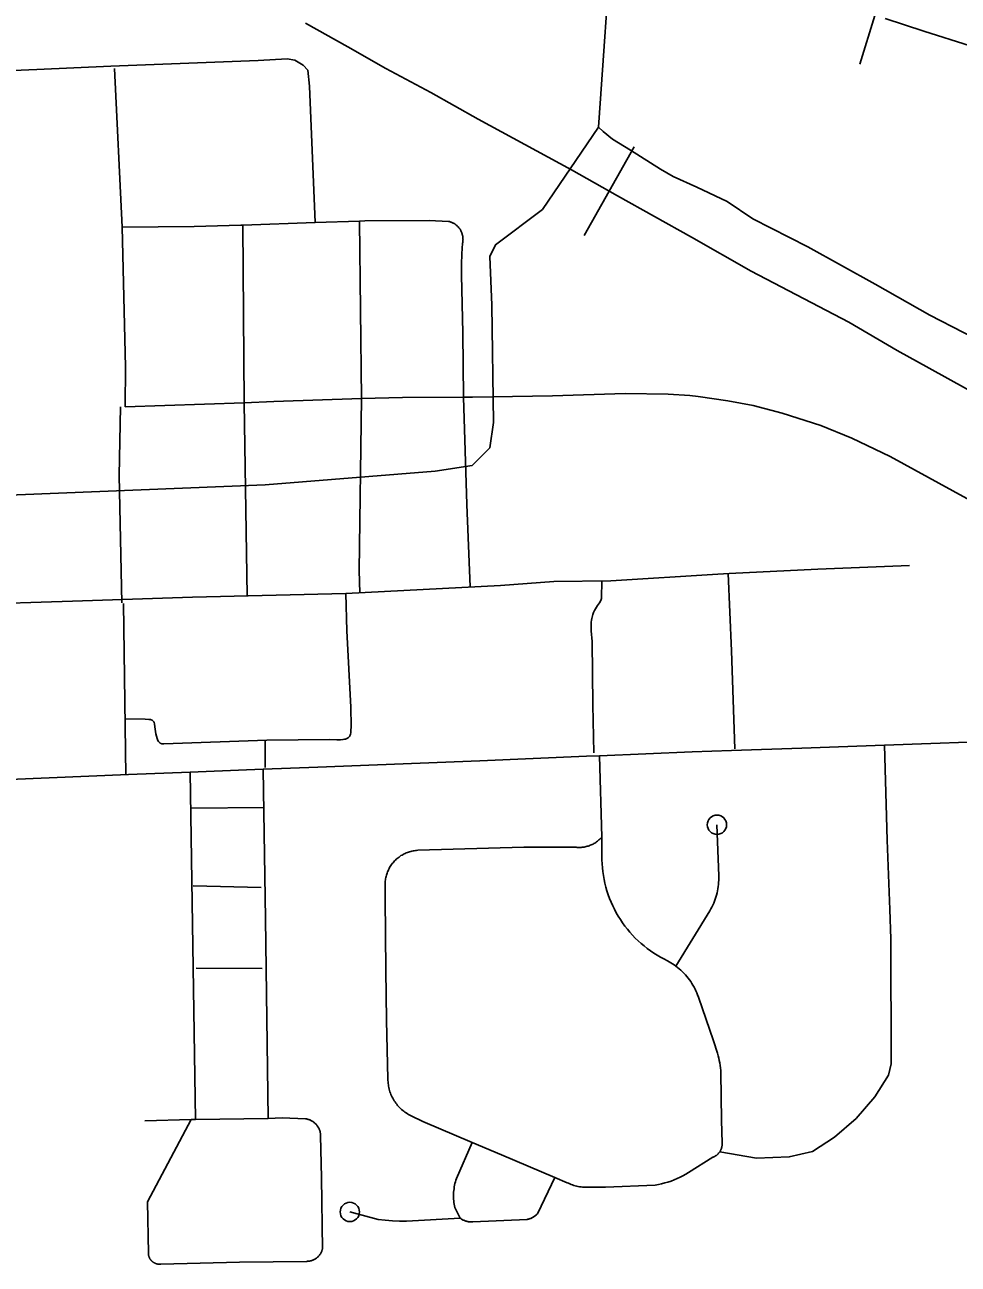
# Model space of a CAD drawing. Extents: x 309348 to 309445, y 336383 to 336484.
# Drawn here: x 309349.513 to 309349.997, y 336399.406 to 336400.048 of the extents above; entities that cross this region are included whole.
import ezdxf

# ---------------------------------------------------------------- set-up
doc = ezdxf.new("R2010")
doc.units = 0
doc.layers.add('R_Annotation', color=7, linetype='Continuous')

msp = doc.modelspace()

# ---------------------------------------------------------------- linework, layer by layer
at = {"layer": 'R_Annotation'}
for p, q in [((309349.95354, 336400.05299), (309349.94567, 336400.02779)), ((309349.81579, 336399.96201), (309349.82876, 336399.98502)), ((309349.81579, 336399.96201), (309349.80282, 336399.93901)), ((309349.63749, 336399.67756), (309349.63755, 336399.66347)), ((309349.60035, 336399.60218), (309349.63558, 336399.60122)), ((309349.60174, 336399.55946), (309349.63606, 336399.5593))]:
    msp.add_line(p, q, dxfattribs=at)
for points in [[(309349.81732, 336400.09656), (309349.81032, 336399.99517), (309349.81268, 336399.99296), (309349.81749, 336399.98898), (309349.82681, 336399.98319), (309349.84232, 336399.97344), (309349.84892, 336399.96966), (309349.86118, 336399.96411), (309349.87695, 336399.95667), (309349.89024, 336399.94773), (309349.91868, 336399.93311), (309349.95357, 336399.9138), (309349.98194, 336399.8977), (309350.01677, 336399.87977)], [(309350.05082, 336399.83192), (309349.98166, 336399.87026), (309349.96498, 336399.87947), (309349.94, 336399.89404), (309349.88944, 336399.92054), (309349.8584, 336399.93815), (309349.82008, 336399.9596), (309349.79622, 336399.97305), (309349.74789, 336399.99935), (309349.72342, 336400.01301), (309349.70016, 336400.02546), (309349.68044, 336400.03679), (309349.65845, 336400.04893)], [(309350.05082, 336399.83192), (309349.98166, 336399.87026), (309349.96498, 336399.87947), (309349.94, 336399.89404), (309349.88944, 336399.92054), (309349.8584, 336399.93815), (309349.82008, 336399.9596), (309349.79622, 336399.97305), (309349.74789, 336399.99935), (309349.72342, 336400.01301), (309349.70016, 336400.02546), (309349.68044, 336400.03679), (309349.65845, 336400.04893)], [(309349.95884, 336400.05134), (309349.9789, 336400.04484), (309350.0029, 336400.03726), (309350.03576, 336400.02664), (309350.07018, 336400.01591), (309350.10264, 336400.00577), (309350.11494, 336400.00184), (309350.13864, 336399.99436), (309350.16442, 336399.98599), (309350.19648, 336399.97566), (309350.23957, 336399.96188), (309350.28648, 336399.94662), (309350.33183, 336399.93225), (309350.37698, 336399.91779), (309350.4055, 336399.90864), (309350.44937, 336399.89486), (309350.47377, 336399.88708), (309350.50141, 336399.87803)], [(309349.95884, 336400.05134), (309349.9789, 336400.04484), (309350.0029, 336400.03726), (309350.03576, 336400.02664), (309350.07018, 336400.01591), (309350.10264, 336400.00577), (309350.11494, 336400.00184), (309350.13864, 336399.99436), (309350.16442, 336399.98599), (309350.19648, 336399.97566), (309350.23957, 336399.96188), (309350.28648, 336399.94662), (309350.33183, 336399.93225), (309350.37698, 336399.91779), (309350.4055, 336399.90864), (309350.44937, 336399.89486), (309350.47377, 336399.88708), (309350.50141, 336399.87803)], [(309349.66062, 336400.01629), (309349.65976, 336400.02457), (309349.65722, 336400.02732), (309349.65298, 336400.02987), (309349.64895, 336400.0305), (309349.63391, 336400.02966), (309349.55762, 336400.02669), (309349.51927, 336400.02499), (309349.47826, 336400.02327)], [(309349.55954, 336400.02554), (309349.56345, 336399.94329)], [(309349.66062, 336400.01629), (309349.66342, 336399.94578)], [(309349.81032, 336399.99517), (309349.78125, 336399.95248), (309349.75697, 336399.93426), (309349.75394, 336399.92819), (309349.75495, 336399.9029), (309349.75596, 336399.84218), (309349.75394, 336399.82903), (309349.74483, 336399.81992), (309349.72561, 336399.81688), (309349.63759, 336399.8098), (309349.50909, 336399.80474), (309349.44232, 336399.79867), (309349.38768, 336399.79665)], [(309349.62596, 336399.94438), (309349.66342, 336399.94578)], [(309349.66342, 336399.94578), (309349.68648, 336399.94644)], [(309349.68648, 336399.94644), (309349.68925, 336399.94653), (309349.7226, 336399.94673), (309349.7325, 336399.94635), (309349.73282, 336399.94628), (309349.73313, 336399.9462), (309349.73345, 336399.94611), (309349.73376, 336399.946), (309349.73406, 336399.94589), (309349.73436, 336399.94577), (309349.73466, 336399.94563), (309349.73495, 336399.94549), (309349.73524, 336399.94533), (309349.73552, 336399.94517), (309349.73579, 336399.945), (309349.73606, 336399.94481), (309349.73632, 336399.94462), (309349.73658, 336399.94442), (309349.73683, 336399.94421), (309349.73707, 336399.94399), (309349.73731, 336399.94376), (309349.73753, 336399.94353), (309349.73775, 336399.94329), (309349.73796, 336399.94304), (309349.73816, 336399.94278), (309349.73835, 336399.94252), (309349.73853, 336399.94225)], [(309349.68648, 336399.94644), (309349.68757, 336399.85455)], [(309349.56345, 336399.94329), (309349.60079, 336399.94361), (309349.62505, 336399.94435), (309349.62596, 336399.94438)], [(309349.56345, 336399.94329), (309349.56528, 336399.87096), (309349.56501, 336399.8502)], [(309349.62596, 336399.94438), (309349.62672, 336399.85238)], [(309349.73853, 336399.94225), (309349.73871, 336399.94197), (309349.73887, 336399.94169), (309349.73902, 336399.9414), (309349.73917, 336399.94111), (309349.7393, 336399.94081), (309349.73943, 336399.94051), (309349.73954, 336399.94021), (309349.73964, 336399.9399), (309349.73973, 336399.93958), (309349.73982, 336399.93927), (309349.73989, 336399.93895), (309349.73995, 336399.93863), (309349.73999, 336399.93831), (309349.74003, 336399.93798), (309349.74006, 336399.93766), (309349.74007, 336399.93733), (309349.74008, 336399.93701), (309349.74007, 336399.93668), (309349.74005, 336399.93635), (309349.74002, 336399.93603), (309349.73998, 336399.93571), (309349.73993, 336399.93539), (309349.73986, 336399.93507), (309349.7395, 336399.92954), (309349.7393, 336399.924), (309349.73925, 336399.91847), (309349.73997, 336399.88857), (309349.74027, 336399.85525)], [(309349.68757, 336399.85455), (309349.70874, 336399.85514), (309349.74027, 336399.85525)], [(309349.74027, 336399.85525), (309349.74496, 336399.85527), (309349.78643, 336399.85596), (309349.82413, 336399.85723), (309349.84638, 336399.8568), (309349.85758, 336399.85615), (309349.8619, 336399.8557), (309349.87724, 336399.8534), (309349.89037, 336399.85093), (309349.90543, 336399.84696), (309349.92543, 336399.8406), (309349.94156, 336399.83411), (309349.96133, 336399.82453), (309350.12374, 336399.73555)], [(309349.74027, 336399.85525), (309349.74212, 336399.7996), (309349.74372, 336399.75696)], [(309349.56265, 336399.8502), (309349.56199, 336399.81464), (309349.56332, 336399.74866)], [(309349.56501, 336399.8502), (309349.62672, 336399.85238)], [(309349.62672, 336399.85238), (309349.64212, 336399.85299), (309349.68757, 336399.85455)], [(309349.62672, 336399.85238), (309349.62828, 336399.75233)], [(309349.68757, 336399.85455), (309349.68632, 336399.76548), (309349.68661, 336399.75394)], [(309349.4835, 336399.74785), (309349.53778, 336399.74961), (309349.59999, 336399.75165), (309349.67945, 336399.75356), (309349.75944, 336399.75778), (309349.78719, 336399.75983), (309349.81668, 336399.76012), (309349.87217, 336399.76363), (309349.87801, 336399.76392), (309349.92386, 336399.76626), (309349.97147, 336399.76801)], [(309349.80788, 336399.67102), (309349.80736, 336399.69596), (309349.80699, 336399.72877), (309349.80655, 336399.73418), (309349.80649, 336399.73575), (309349.80656, 336399.73865), (309349.80666, 336399.73975), (309349.80686, 336399.74068), (309349.80733, 336399.74268), (309349.80774, 336399.74372), (309349.80827, 336399.74486), (309349.80919, 336399.74647), (309349.8098, 336399.74729), (309349.81032, 336399.74798), (309349.81087, 336399.7488), (309349.8113, 336399.74963), (309349.81167, 336399.75054), (309349.81176, 336399.75096), (309349.81183, 336399.75159), (309349.81199, 336399.75976)], [(309349.8774, 336399.76389), (309349.87918, 336399.7239), (309349.88093, 336399.67308)], [(309349.67945, 336399.75356), (309349.67982, 336399.73427), (309349.6819, 336399.69463), (309349.68209, 336399.68462), (309349.68204, 336399.68241), (309349.68193, 336399.68137), (309349.68178, 336399.6807), (309349.68158, 336399.68013), (309349.68124, 336399.67958), (309349.68054, 336399.67886), (309349.67992, 336399.6785), (309349.67924, 336399.67821), (309349.67869, 336399.6781), (309349.67789, 336399.67795), (309349.67666, 336399.67784), (309349.67466, 336399.67776), (309349.67083, 336399.67787), (309349.63837, 336399.67757), (309349.58504, 336399.67578), (309349.58402, 336399.67578), (309349.58325, 336399.67597), (309349.58281, 336399.67636), (309349.58236, 336399.67687), (309349.58191, 336399.67751), (309349.58153, 336399.67846), (309349.58089, 336399.68083), (309349.58047, 336399.68445), (309349.58019, 336399.68612), (309349.58006, 336399.68671), (309349.5799, 336399.68705), (309349.57968, 336399.68728), (309349.57935, 336399.68764), (309349.57895, 336399.68792), (309349.57854, 336399.68812), (309349.57818, 336399.68825), (309349.57784, 336399.68832), (309349.57738, 336399.68837), (309349.57546, 336399.68843), (309349.56542, 336399.6887)], [(309349.56422, 336399.74837), (309349.56533, 336399.65955)], [(309349.87923, 336399.6722), (309349.91561, 336399.67339), (309349.95848, 336399.67499)], [(309349.95848, 336399.67499), (309350.0256, 336399.67751), (309350.06858, 336399.67859), (309350.15871, 336399.68079)], [(309349.95848, 336399.67499), (309349.95988, 336399.62576), (309349.9612, 336399.58986)], [(309349.63657, 336399.66261), (309349.66491, 336399.66367), (309349.74872, 336399.66694), (309349.8041, 336399.66926), (309349.81077, 336399.66953)], [(309349.81077, 336399.66953), (309349.85888, 336399.67153), (309349.87923, 336399.6722)], [(309349.81077, 336399.66953), (309349.81205, 336399.62745)], [(309349.59878, 336399.6611), (309349.62785, 336399.66229), (309349.63657, 336399.66261)], [(309349.63657, 336399.66261), (309349.63769, 336399.58508)], [(309349.48431, 336399.65644), (309349.56679, 336399.65984)], [(309349.56679, 336399.65984), (309349.59878, 336399.6611)], [(309349.59878, 336399.6611), (309349.60153, 336399.48111)], [(309349.5994, 336399.64235), (309349.63686, 336399.64266)], [(309349.85037, 336399.56059), (309349.86795, 336399.58925), (309349.8685, 336399.59021), (309349.86902, 336399.59119), (309349.86951, 336399.59219), (309349.86996, 336399.5932), (309349.87038, 336399.59423), (309349.87077, 336399.59528), (309349.87112, 336399.59633), (309349.87143, 336399.5974), (309349.87171, 336399.59847), (309349.87195, 336399.59956), (309349.87215, 336399.60065), (309349.87232, 336399.60175), (309349.87245, 336399.60285), (309349.87254, 336399.60396), (309349.87259, 336399.60507), (309349.87261, 336399.60618), (309349.87259, 336399.6073), (309349.87167, 336399.6338)], [(309349.70463, 336399.61505), (309349.70507, 336399.61549), (309349.70551, 336399.61591), (309349.70597, 336399.61632), (309349.70645, 336399.61671), (309349.70694, 336399.61709), (309349.70744, 336399.61744), (309349.70795, 336399.61779), (309349.70848, 336399.61811), (309349.70901, 336399.61841), (309349.70956, 336399.6187), (309349.71011, 336399.61896), (309349.71068, 336399.61921), (309349.71125, 336399.61944), (309349.71183, 336399.61964), (309349.71242, 336399.61983), (309349.71301, 336399.62), (309349.71361, 336399.62014), (309349.71421, 336399.62027), (309349.71482, 336399.62037), (309349.71543, 336399.62045), (309349.71604, 336399.62051), (309349.71665, 336399.62055), (309349.77161, 336399.62211), (309349.79864, 336399.62211), (309349.79918, 336399.62206), (309349.79971, 336399.62204), (309349.80025, 336399.62203), (309349.80078, 336399.62204), (309349.80132, 336399.62207), (309349.80185, 336399.62212), (309349.80238, 336399.62218), (309349.80291, 336399.62227), (309349.80344, 336399.62237), (309349.80396, 336399.62249), (309349.80448, 336399.62263), (309349.80499, 336399.62278), (309349.8055, 336399.62295), (309349.806, 336399.62314), (309349.80649, 336399.62335), (309349.80698, 336399.62358), (309349.80745, 336399.62382), (309349.80793, 336399.62407), (309349.80839, 336399.62434), (309349.80884, 336399.62463), (309349.80928, 336399.62494), (309349.80971, 336399.62525), (309349.81013, 336399.62559), (309349.81054, 336399.62593), (309349.81093, 336399.62629), (309349.81132, 336399.62667), (309349.81169, 336399.62706), (309349.81205, 336399.62745)], [(309349.81205, 336399.62745), (309349.81206, 336399.61977), (309349.812, 336399.61772), (309349.81202, 336399.61566), (309349.81211, 336399.61361), (309349.81227, 336399.61156), (309349.81249, 336399.60952), (309349.81279, 336399.60749), (309349.81316, 336399.60547), (309349.8136, 336399.60347), (309349.81411, 336399.60148), (309349.81468, 336399.59951), (309349.81532, 336399.59756), (309349.81603, 336399.59563), (309349.8168, 336399.59373), (309349.81764, 336399.59185), (309349.81855, 336399.59001), (309349.81951, 336399.5882), (309349.82054, 336399.58642), (309349.82163, 336399.58468), (309349.82278, 336399.58298), (309349.82398, 336399.58132), (309349.82525, 336399.5797), (309349.82656, 336399.57813), (309349.82793, 336399.5766), (309349.82936, 336399.57513), (309349.83083, 336399.5737), (309349.83235, 336399.57232), (309349.83392, 336399.571), (309349.83553, 336399.56973), (309349.83718, 336399.56851), (309349.83888, 336399.56736), (309349.84061, 336399.56626), (309349.84238, 336399.56523), (309349.84419, 336399.56426), (309349.84602, 336399.56335), (309349.84692, 336399.56285), (309349.84781, 336399.56233), (309349.84868, 336399.56178), (309349.84953, 336399.5612), (309349.85037, 336399.56059)], [(309349.70463, 336399.61505), (309349.70422, 336399.6146), (309349.70382, 336399.61413), (309349.70343, 336399.61365), (309349.70306, 336399.61315), (309349.70271, 336399.61264), (309349.70238, 336399.61212), (309349.70207, 336399.61159), (309349.70177, 336399.61105), (309349.7015, 336399.6105), (309349.70124, 336399.60994), (309349.701, 336399.60937), (309349.70078, 336399.6088), (309349.70058, 336399.60821), (309349.70041, 336399.60762), (309349.70025, 336399.60703), (309349.70011, 336399.60643), (309349.7, 336399.60582), (309349.6999, 336399.60521), (309349.69983, 336399.6046), (309349.69978, 336399.60398), (309349.69974, 336399.60337), (309349.69973, 336399.60275), (309349.69974, 336399.59567), (309349.70015, 336399.55839)], [(309349.63769, 336399.58508), (309349.63918, 336399.48166)], [(309349.9612, 336399.58986), (309349.96175, 336399.57464), (309349.96191, 336399.50995)], [(309349.85037, 336399.56059), (309349.85125, 336399.55991), (309349.85211, 336399.5592), (309349.85295, 336399.55846), (309349.85376, 336399.55769), (309349.85454, 336399.55689), (309349.8553, 336399.55607), (309349.85603, 336399.55523), (309349.85673, 336399.55436), (309349.85741, 336399.55347), (309349.85805, 336399.55255), (309349.85866, 336399.55162), (309349.85924, 336399.55066), (309349.85979, 336399.54969), (309349.86031, 336399.5487), (309349.86079, 336399.54769), (309349.86124, 336399.54666), (309349.86165, 336399.54563), (309349.86203, 336399.54457), (309349.8698, 336399.52191), (309349.87188, 336399.51541), (309349.87226, 336399.51417)], [(309349.70015, 336399.55839), (309349.70043, 336399.53262), (309349.70116, 336399.50204), (309349.70118, 336399.5013), (309349.70122, 336399.50056), (309349.70129, 336399.49982), (309349.70139, 336399.49908), (309349.70151, 336399.49835), (309349.70165, 336399.49763), (309349.70182, 336399.49691), (309349.70202, 336399.49619), (309349.70224, 336399.49548), (309349.70248, 336399.49479), (309349.70275, 336399.4941), (309349.70305, 336399.49342), (309349.70336, 336399.49275), (309349.7037, 336399.49209), (309349.70407, 336399.49144), (309349.70445, 336399.49081), (309349.70486, 336399.49019), (309349.70529, 336399.48959), (309349.70574, 336399.489), (309349.7062, 336399.48843), (309349.70669, 336399.48787), (309349.7072, 336399.48733), (309349.70773, 336399.48681), (309349.70827, 336399.48631), (309349.70883, 336399.48583), (309349.70941, 336399.48537), (309349.71, 336399.48492), (309349.71061, 336399.4845), (309349.71124, 336399.4841), (309349.71187, 336399.48373), (309349.71252, 336399.48337), (309349.71318, 336399.48304), (309349.7193, 336399.48011), (309349.74474, 336399.46928)], [(309349.87226, 336399.51417), (309349.87259, 336399.51292), (309349.87288, 336399.51166), (309349.87312, 336399.5104), (309349.87332, 336399.50912), (309349.87347, 336399.50784), (309349.87359, 336399.50655), (309349.87365, 336399.50526), (309349.87399, 336399.4807), (309349.87437, 336399.46879), (309349.87438, 336399.46853), (309349.87437, 336399.46828), (309349.87436, 336399.46802), (309349.87433, 336399.46776), (309349.8743, 336399.46751), (309349.87426, 336399.46726), (309349.87422, 336399.467), (309349.87416, 336399.46675), (309349.87409, 336399.46651), (309349.87402, 336399.46626), (309349.87394, 336399.46602), (309349.87385, 336399.46578), (309349.87375, 336399.46554), (309349.87364, 336399.46531), (309349.87353, 336399.46508), (309349.8734, 336399.46485), (309349.87327, 336399.46463), (309349.87314, 336399.46442)], [(309349.96191, 336399.50995), (309349.9605, 336399.50403), (309349.95347, 336399.49286), (309349.94373, 336399.48172), (309349.93255, 336399.47205), (309349.92111, 336399.46452), (309349.90915, 336399.46172), (309349.89219, 336399.46104), (309349.87314, 336399.46442)], [(309349.57524, 336399.48035), (309349.59926, 336399.48104)], [(309349.59926, 336399.48104), (309349.57667, 336399.4384), (309349.57706, 336399.4119), (309349.57707, 336399.4117), (309349.57708, 336399.4115), (309349.5771, 336399.4113), (309349.57713, 336399.41109), (309349.57716, 336399.41089), (309349.5772, 336399.4107), (309349.57725, 336399.4105), (309349.57731, 336399.4103), (309349.57737, 336399.41011), (309349.57744, 336399.40992), (309349.57751, 336399.40973), (309349.5776, 336399.40954), (309349.57768, 336399.40936), (309349.57778, 336399.40918), (309349.57788, 336399.409), (309349.57799, 336399.40883), (309349.5781, 336399.40866), (309349.57822, 336399.4085), (309349.57834, 336399.40834), (309349.57847, 336399.40818), (309349.57861, 336399.40803), (309349.57875, 336399.40788), (309349.57889, 336399.40774), (309349.57904, 336399.4076)], [(309349.59926, 336399.48104), (309349.60153, 336399.48111)], [(309349.60153, 336399.48111), (309349.63918, 336399.48166)], [(309349.66397, 336399.47861), (309349.66376, 336399.47883), (309349.66355, 336399.47904), (309349.66332, 336399.47925), (309349.66309, 336399.47945), (309349.66285, 336399.47964), (309349.66261, 336399.47983), (309349.66236, 336399.48), (309349.6621, 336399.48017), (309349.66184, 336399.48033), (309349.66158, 336399.48048), (309349.66131, 336399.48062), (309349.66103, 336399.48075), (309349.66075, 336399.48087), (309349.66046, 336399.48098), (309349.66018, 336399.48108), (309349.65988, 336399.48117), (309349.65959, 336399.48126), (309349.65929, 336399.48133), (309349.65899, 336399.48139), (309349.65869, 336399.48144), (309349.65839, 336399.48148), (309349.6464, 336399.48195), (309349.63918, 336399.48166)], [(309349.66432, 336399.40947), (309349.66454, 336399.40965), (309349.66476, 336399.40984), (309349.66497, 336399.41004), (309349.66517, 336399.41025), (309349.66537, 336399.41046), (309349.66556, 336399.41068), (309349.66574, 336399.41091), (309349.66591, 336399.41114), (309349.66607, 336399.41138), (309349.66623, 336399.41162), (309349.66638, 336399.41187), (309349.66651, 336399.41213), (309349.66664, 336399.41238), (309349.66677, 336399.41265), (309349.66688, 336399.41292), (309349.66698, 336399.41319), (309349.66707, 336399.41346), (309349.66716, 336399.41374), (309349.66723, 336399.41402), (309349.66675, 336399.45093), (309349.6663, 336399.47276), (309349.66628, 336399.47307), (309349.66626, 336399.47337), (309349.66623, 336399.47368), (309349.66619, 336399.47398), (309349.66613, 336399.47428), (309349.66607, 336399.47458), (309349.666, 336399.47488), (309349.66591, 336399.47517), (309349.66582, 336399.47546), (309349.66572, 336399.47575), (309349.6656, 336399.47604), (309349.66548, 336399.47632), (309349.66535, 336399.47659), (309349.66521, 336399.47686), (309349.66506, 336399.47713), (309349.6649, 336399.47739), (309349.66473, 336399.47765), (309349.66455, 336399.4779), (309349.66437, 336399.47814), (309349.66417, 336399.47838), (309349.66397, 336399.47861)], [(309349.74474, 336399.46928), (309349.73671, 336399.45051), (309349.73642, 336399.44966), (309349.73616, 336399.4488), (309349.73593, 336399.44794), (309349.73573, 336399.44706), (309349.73556, 336399.44618), (309349.73542, 336399.44529), (309349.73531, 336399.4444), (309349.73523, 336399.44351), (309349.73519, 336399.44261), (309349.73517, 336399.44172), (309349.73518, 336399.44082), (309349.73523, 336399.43992), (309349.73531, 336399.43903), (309349.73541, 336399.43814), (309349.73555, 336399.43725), (309349.73572, 336399.43637), (309349.73592, 336399.4355), (309349.73868, 336399.42998)], [(309349.74474, 336399.46928), (309349.76008, 336399.46275), (309349.78763, 336399.45109)], [(309349.78763, 336399.45109), (309349.794, 336399.44839), (309349.79469, 336399.44806), (309349.79538, 336399.44775), (309349.79609, 336399.44746), (309349.7968, 336399.4472), (309349.79752, 336399.44697), (309349.79825, 336399.44676), (309349.79899, 336399.44657), (309349.79973, 336399.44641), (309349.80048, 336399.44628), (309349.80123, 336399.44617), (309349.80199, 336399.44609), (309349.80275, 336399.44603), (309349.8035, 336399.446), (309349.80426, 336399.446), (309349.81394, 336399.44611), (309349.83969, 336399.44711), (309349.84135, 336399.44742), (309349.843, 336399.4478), (309349.84463, 336399.44823), (309349.84625, 336399.44872), (309349.84785, 336399.44926), (309349.84943, 336399.44986), (309349.85098, 336399.45052), (309349.85252, 336399.45123), (309349.85402, 336399.45199), (309349.8555, 336399.45281), (309349.85695, 336399.45368), (309349.8696, 336399.46156), (309349.86984, 336399.46166), (309349.87007, 336399.46176), (309349.8703, 336399.46188), (309349.87053, 336399.462), (309349.87075, 336399.46213), (309349.87097, 336399.46226), (309349.87118, 336399.46241), (309349.87126, 336399.46246), (309349.87139, 336399.46256), (309349.87159, 336399.46271), (309349.87179, 336399.46288), (309349.87198, 336399.46305), (309349.87216, 336399.46323), (309349.87234, 336399.46341), (309349.87251, 336399.4636), (309349.87268, 336399.4638), (309349.87284, 336399.464), (309349.87299, 336399.4642), (309349.87314, 336399.46442)], [(309349.73868, 336399.42998), (309349.73898, 336399.42977), (309349.73928, 336399.42958), (309349.73959, 336399.4294), (309349.7399, 336399.42922), (309349.74022, 336399.42906), (309349.74055, 336399.42891), (309349.74088, 336399.42878), (309349.74121, 336399.42865), (309349.74155, 336399.42854), (309349.7419, 336399.42844), (309349.74224, 336399.42835), (309349.7426, 336399.42827), (309349.74295, 336399.4282), (309349.7433, 336399.42815), (309349.74366, 336399.42811), (309349.74402, 336399.42808), (309349.74437, 336399.42807), (309349.74473, 336399.42806), (309349.74509, 336399.42807), (309349.77333, 336399.42936), (309349.77365, 336399.42942), (309349.77396, 336399.4295), (309349.77428, 336399.42959), (309349.77459, 336399.42968), (309349.7749, 336399.42979), (309349.7752, 336399.42991), (309349.7755, 336399.43004), (309349.77579, 336399.43018), (309349.77608, 336399.43033), (309349.77636, 336399.43049), (309349.77664, 336399.43066), (309349.77692, 336399.43084), (309349.77718, 336399.43102), (309349.77744, 336399.43122), (309349.77769, 336399.43143), (309349.77794, 336399.43164), (309349.77818, 336399.43186), (309349.77841, 336399.43209), (309349.77863, 336399.43233), (309349.77884, 336399.43258), (309349.78763, 336399.45109)], [(309349.68144, 336399.43322), (309349.69617, 336399.4293), (309349.69983, 336399.42891), (309349.7035, 336399.42865), (309349.70718, 336399.42851), (309349.71086, 336399.4285), (309349.73868, 336399.42998)], [(309349.57904, 336399.4076), (309349.5792, 336399.40747), (309349.57936, 336399.40735), (309349.57952, 336399.40723), (309349.57969, 336399.40711), (309349.57986, 336399.40701), (309349.58004, 336399.4069), (309349.58022, 336399.40681), (309349.5804, 336399.40672), (309349.58058, 336399.40663), (309349.58077, 336399.40656), (309349.58096, 336399.40649), (309349.58115, 336399.40642), (309349.58135, 336399.40637), (309349.58155, 336399.40632), (309349.58174, 336399.40627), (309349.58194, 336399.40624), (309349.58215, 336399.40621), (309349.58235, 336399.40619), (309349.58255, 336399.40617), (309349.58275, 336399.40616), (309349.58295, 336399.40616), (309349.58316, 336399.40617), (309349.58336, 336399.40618), (309349.58356, 336399.4062), (309349.62433, 336399.40724), (309349.65923, 336399.40765), (309349.65952, 336399.40766), (309349.65981, 336399.40768), (309349.6601, 336399.40771), (309349.66039, 336399.40775), (309349.66067, 336399.4078), (309349.66096, 336399.40786), (309349.66124, 336399.40792), (309349.66151, 336399.408), (309349.66179, 336399.40809), (309349.66206, 336399.40819), (309349.66233, 336399.40829), (309349.6626, 336399.40841), (309349.66286, 336399.40853), (309349.66311, 336399.40867), (309349.66337, 336399.40881), (309349.66361, 336399.40896), (309349.66385, 336399.40912), (309349.66409, 336399.40929), (309349.66432, 336399.40947)]]:
    msp.add_lwpolyline(points, dxfattribs=at)
for centre in [(309349.87167, 336399.6338), (309349.68144, 336399.43322)]:
    msp.add_circle(centre, 0.005, dxfattribs=at)

doc.saveas('drawing.dxf')
